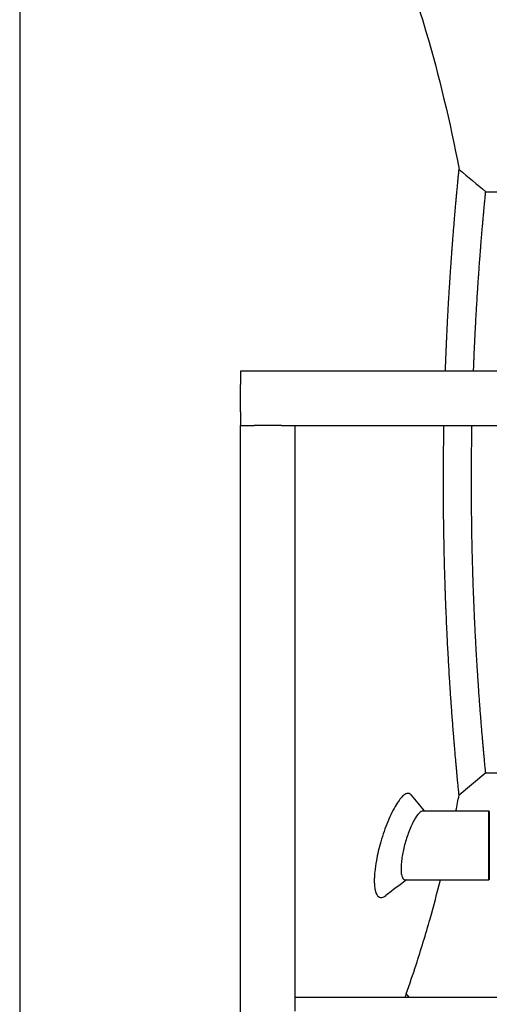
# Model space of a CAD drawing. Header units: inches. Extents: x 5 to 1128, y -85 to 748.
# Tile 529 of 656: x 766 to 779, y 292 to 319. Entities that reach past the tile are written whole.
import ezdxf

# ---------------------------------------------------------------- set-up
doc = ezdxf.new("R2010")
doc.units = ezdxf.units.IN
doc.header["$LTSCALE"] = 32
doc.header["$MEASUREMENT"] = 0
doc.layers.add('Visible (ANSI)', color=7, linetype='Continuous', lineweight=30)

msp = doc.modelspace()

# ---------------------------------------------------------------- linework, layer by layer
at = {"layer": 'Visible (ANSI)'}
for p, q in [((765.78063, 336.23367), (765.78063, 173.36817)), ((778.60295, 314.04617), (781.08505, 314.04617)), ((811.36063, 309.10867), (771.86063, 309.10867)), ((771.86063, 309.10867), (771.86063, 308.73367)), ((771.86063, 307.98367), (771.86063, 308.73367)), ((771.86063, 307.98367), (771.86063, 307.60867)), ((771.86063, 307.60867), (772.23563, 307.60867)), ((771.86063, 271.85867), (771.86063, 307.60867)), ((772.98563, 307.60867), (772.23563, 307.60867)), ((772.98563, 307.60867), (773.36063, 307.60867)), ((773.36063, 291.85867), (773.36063, 307.60867)), ((773.36063, 307.60867), (809.86063, 307.60867)), ((778.60295, 298.04617), (777.86993, 297.43414)), ((778.60295, 298.04617), (781.08505, 298.04617)), ((776.87495, 296.99617), (778.68635, 296.99617)), ((778.68635, 295.09617), (778.68635, 296.99617)), ((778.70198, 296.98054), (778.68635, 296.99617)), ((778.70198, 296.98054), (778.70198, 295.11179)), ((776.39335, 295.09617), (778.68635, 295.09617)), ((778.70198, 295.11179), (778.68635, 295.09617)), ((809.86063, 291.85867), (773.36063, 291.85867)), ((773.36063, 291.48367), (773.36063, 291.85867))]:
    msp.add_line(p, q, dxfattribs=at)
for points, knots in [([(774.95084, 323.57116), (775.00213, 323.47112), (775.05297, 323.37025), (775.82136, 321.81874), (776.4447, 320.20037), (777.31684, 317.24582), (777.62193, 315.97263), (777.86993, 314.6582)], [0.772812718, 0.772812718, 0.772812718, 0.772812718, 0.790162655, 0.790162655, 1.037487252, 1.037487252, 1.209977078, 1.209977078, 1.209977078, 1.209977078]), ([(777.49467, 309.10867), (777.4948, 309.11233), (777.49493, 309.11599), (777.49505, 309.11965), (777.49739, 309.18577), (777.49979, 309.25152), (777.50225, 309.31681), (777.50255, 309.32482), (777.50285, 309.33282), (777.50316, 309.34082), (777.50543, 309.40077), (777.50775, 309.46033), (777.51012, 309.51945), (777.51056, 309.53051), (777.511, 309.54155), (777.51145, 309.55257), (777.5141, 309.61833), (777.51681, 309.68353), (777.51956, 309.74816), (777.51993, 309.7568), (777.5203, 309.76542), (777.52067, 309.77403), (777.52334, 309.8362), (777.52606, 309.89785), (777.52881, 309.95894), (777.5292, 309.9677), (777.5296, 309.97644), (777.53, 309.98518), (777.5329, 310.0491), (777.53584, 310.11242), (777.53883, 310.17512), (777.54195, 310.24068), (777.54512, 310.30566), (777.54833, 310.36999), (777.54877, 310.37877), (777.5492, 310.38754), (777.54964, 310.39629), (777.55258, 310.45476), (777.55554, 310.51268), (777.55854, 310.57), (777.559, 310.5788), (777.55946, 310.58759), (777.55992, 310.59636), (777.56283, 310.6519), (777.56577, 310.70686), (777.56873, 310.76119), (777.57235, 310.82764), (777.57601, 310.89342), (777.5797, 310.95839), (777.58019, 310.96712), (777.58069, 310.97583), (777.58118, 310.98453), (777.5843, 311.03914), (777.58743, 311.09318), (777.59058, 311.14657), (777.59109, 311.15518), (777.5916, 311.16377), (777.5921, 311.17235), (777.59478, 311.21751), (777.59746, 311.2622), (777.60015, 311.30638), (777.60549, 311.39415), (777.61087, 311.48051), (777.61628, 311.56511), (777.6168, 311.5733), (777.61732, 311.58147), (777.61784, 311.58962), (777.62225, 311.65837), (777.62667, 311.72594), (777.63108, 311.79216), (777.63148, 311.79823), (777.63188, 311.80428), (777.63229, 311.81032), (777.6324, 311.81211), (777.63252, 311.81391), (777.63264, 311.8157), (777.63794, 311.89506), (777.64325, 311.97291), (777.64855, 312.04911), (777.65266, 312.10815), (777.65675, 312.16618), (777.66083, 312.2231), (777.66134, 312.23025), (777.66185, 312.23738), (777.66236, 312.2445), (777.66304, 312.25394), (777.66372, 312.26335), (777.66439, 312.27273), (777.66815, 312.32487), (777.67191, 312.3762), (777.67564, 312.42665), (777.67614, 312.43339), (777.67663, 312.44012), (777.67713, 312.44682), (777.68342, 312.53151), (777.68964, 312.61371), (777.69577, 312.69325), (777.6988, 312.73247), (777.7018, 312.77113), (777.70479, 312.80919), (777.70525, 312.81505), (777.70571, 312.82089), (777.70617, 312.82672), (777.71049, 312.88172), (777.71477, 312.93547), (777.719, 312.9879), (777.71943, 312.99333), (777.71987, 312.99875), (777.72031, 313.00415), (777.72214, 313.0269), (777.72397, 313.04939), (777.72578, 313.07163), (777.73281, 313.15777), (777.73969, 313.24053), (777.74636, 313.31957), (777.74674, 313.32409), (777.74712, 313.32861), (777.7475, 313.3331), (777.74966, 313.35859), (777.7518, 313.38368), (777.75391, 313.40837), (777.75575, 313.42996), (777.75758, 313.45127), (777.7594, 313.47231), (777.75975, 313.47636), (777.7601, 313.4804), (777.76044, 313.48444), (777.7671, 313.5615), (777.77353, 313.63475), (777.77969, 313.70398), (777.78097, 313.71832), (777.78223, 313.73249), (777.78349, 313.7465), (777.78377, 313.7497), (777.78406, 313.7529), (777.78434, 313.75609), (777.78449, 313.75766), (777.78463, 313.75924), (777.78477, 313.76081), (777.78809, 313.79783), (777.79133, 313.8337), (777.79448, 313.86839), (777.79473, 313.8712), (777.79499, 313.87401), (777.79524, 313.87681), (777.79546, 313.87922), (777.79568, 313.88163), (777.7959, 313.88403), (777.79823, 313.90963), (777.80052, 313.93458), (777.80275, 313.95886), (777.80686, 314.00359), (777.81081, 314.04618), (777.81459, 314.08657), (777.81478, 314.08865), (777.81498, 314.09072), (777.81517, 314.09279), (777.81778, 314.12073), (777.82031, 314.14761), (777.82275, 314.17342), (777.82304, 314.17653), (777.82334, 314.17963), (777.82363, 314.18271), (777.82379, 314.18445), (777.82396, 314.18619), (777.82412, 314.18793), (777.82971, 314.247), (777.83484, 314.30054), (777.83946, 314.34836), (777.83947, 314.34851), (777.83949, 314.34866), (777.8395, 314.34881), (777.83961, 314.34996), (777.83972, 314.35111), (777.83983, 314.35225), (777.8421, 314.37574), (777.84425, 314.39788), (777.84627, 314.41866), (777.84636, 314.41956), (777.84645, 314.42045), (777.84653, 314.42134), (777.84873, 314.44389), (777.85078, 314.46482), (777.85267, 314.48412), (777.85435, 314.50126), (777.85591, 314.51714), (777.85736, 314.53175), (777.8574, 314.53223), (777.85745, 314.5327), (777.8575, 314.53317), (777.85901, 314.5485), (777.86039, 314.56242), (777.86163, 314.57491), (777.86166, 314.57523), (777.86169, 314.57554), (777.86172, 314.57586), (777.86189, 314.57757), (777.86206, 314.57925), (777.86222, 314.58091), (777.86451, 314.60395), (777.86629, 314.62184), (777.86756, 314.63457), (777.86757, 314.63466), (777.86758, 314.63475), (777.86759, 314.63484), (777.86773, 314.63626), (777.86787, 314.63761), (777.86799, 314.63889), (777.86849, 314.64381), (777.86888, 314.64779), (777.86919, 314.65083), (777.86919, 314.65086), (777.86919, 314.65089), (777.8692, 314.65092), (777.86968, 314.65577), (777.86993, 314.6582), (777.86993, 314.6582)], [0.765425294, 0.765425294, 0.765425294, 0.765425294, 0.765623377, 0.765623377, 0.765623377, 0.769204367, 0.769204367, 0.769204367, 0.769643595, 0.769643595, 0.769643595, 0.77293717, 0.77293717, 0.77293717, 0.77355333, 0.77355333, 0.77355333, 0.777229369, 0.777229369, 0.777229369, 0.777720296, 0.777720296, 0.777720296, 0.781264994, 0.781264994, 0.781264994, 0.781773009, 0.781773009, 0.781773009, 0.785491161, 0.785491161, 0.785491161, 0.789379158, 0.789379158, 0.789379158, 0.789909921, 0.789909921, 0.789909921, 0.793454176, 0.793454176, 0.793454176, 0.793998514, 0.793998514, 0.793998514, 0.797444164, 0.797444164, 0.797444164, 0.801657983, 0.801657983, 0.801657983, 0.802223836, 0.802223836, 0.802223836, 0.805777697, 0.805777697, 0.805777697, 0.806350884, 0.806350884, 0.806350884, 0.809369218, 0.809369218, 0.809369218, 0.815365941, 0.815365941, 0.815365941, 0.81594612, 0.81594612, 0.81594612, 0.820838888, 0.820838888, 0.820838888, 0.821286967, 0.821286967, 0.821286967, 0.82141991, 0.82141991, 0.82141991, 0.8273107, 0.8273107, 0.8273107, 0.831874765, 0.831874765, 0.831874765, 0.832448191, 0.832448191, 0.832448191, 0.833208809, 0.833208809, 0.833208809, 0.83743787, 0.83743787, 0.83743787, 0.838002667, 0.838002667, 0.838002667, 0.845134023, 0.845134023, 0.845134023, 0.848650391, 0.848650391, 0.848650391, 0.849191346, 0.849191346, 0.849191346, 0.854296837, 0.854296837, 0.854296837, 0.854825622, 0.854825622, 0.854825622, 0.857052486, 0.857052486, 0.857052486, 0.865679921, 0.865679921, 0.865679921, 0.866173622, 0.866173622, 0.866173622, 0.868970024, 0.868970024, 0.868970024, 0.871414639, 0.871414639, 0.871414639, 0.871885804, 0.871885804, 0.871885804, 0.88088877, 0.88088877, 0.88088877, 0.882752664, 0.882752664, 0.882752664, 0.88317916, 0.88317916, 0.88317916, 0.883389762, 0.883389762, 0.883389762, 0.888354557, 0.888354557, 0.888354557, 0.888757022, 0.888757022, 0.888757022, 0.889104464, 0.889104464, 0.889104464, 0.892805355, 0.892805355, 0.892805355, 0.899621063, 0.899621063, 0.899621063, 0.899972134, 0.899972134, 0.899972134, 0.904713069, 0.904713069, 0.904713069, 0.905284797, 0.905284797, 0.905284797, 0.905608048, 0.905608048, 0.905608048, 0.916624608, 0.916624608, 0.916624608, 0.91665893, 0.91665893, 0.91665893, 0.91692393, 0.91692393, 0.91692393, 0.922368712, 0.922368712, 0.922368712, 0.922603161, 0.922603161, 0.922603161, 0.92854523, 0.92854523, 0.92854523, 0.933823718, 0.933823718, 0.933823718, 0.933995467, 0.933995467, 0.933995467, 0.939565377, 0.939565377, 0.939565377, 0.939705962, 0.939705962, 0.939705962, 0.940472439, 0.940472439, 0.940472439, 0.951135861, 0.951135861, 0.951135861, 0.951210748, 0.951210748, 0.951210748, 0.952402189, 0.952402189, 0.952402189, 0.956952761, 0.956952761, 0.956952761, 0.956999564, 0.956999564, 0.956999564, 0.964299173, 0.964299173, 0.964299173, 0.964299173]), ([(778.26885, 309.10867), (778.27006, 309.14123), (778.2713, 309.17366), (778.27254, 309.20595), (778.27294, 309.2161), (778.27333, 309.22623), (778.27372, 309.23634), (778.27608, 309.2967), (778.27848, 309.35665), (778.28093, 309.41615), (778.28126, 309.4241), (778.28159, 309.43204), (778.28191, 309.43997), (778.28429, 309.49723), (778.28671, 309.55408), (778.28917, 309.61049), (778.28952, 309.61857), (778.28987, 309.62665), (778.29023, 309.63471), (778.29281, 309.69375), (778.29545, 309.7523), (778.29812, 309.81033), (778.30091, 309.87101), (778.30375, 309.93117), (778.30662, 309.99079), (778.30702, 309.99893), (778.30741, 310.00706), (778.3078, 310.01518), (778.31043, 310.06938), (778.31309, 310.12305), (778.31578, 310.1762), (778.31619, 310.18436), (778.3166, 310.19251), (778.31702, 310.20065), (778.31963, 310.25216), (778.32227, 310.30317), (778.32493, 310.35368), (778.32819, 310.41545), (778.33148, 310.47663), (778.33481, 310.53714), (778.33525, 310.54526), (778.3357, 310.55337), (778.33615, 310.56147), (778.33896, 310.61234), (778.34179, 310.66271), (778.34463, 310.71254), (778.34509, 310.72058), (778.34555, 310.7286), (778.34601, 310.73661), (778.34843, 310.77878), (778.35086, 310.82054), (778.35329, 310.86188), (778.35813, 310.94401), (778.36302, 311.02476), (778.36792, 311.10398), (778.36839, 311.11165), (778.36887, 311.1193), (778.36934, 311.12693), (778.37335, 311.19133), (778.37736, 311.25471), (778.38138, 311.31699), (778.38175, 311.32269), (778.38212, 311.32839), (778.38249, 311.33407), (778.38259, 311.33576), (778.3827, 311.33745), (778.38281, 311.33913), (778.38765, 311.41381), (778.3925, 311.48702), (778.39733, 311.55871), (778.40108, 311.61426), (778.40482, 311.66889), (778.40855, 311.72259), (778.40902, 311.72934), (778.40949, 311.73607), (778.40996, 311.74279), (778.41058, 311.7517), (778.4112, 311.76058), (778.41182, 311.76944), (778.41527, 311.81869), (778.41871, 311.86715), (778.42214, 311.91482), (778.42259, 311.92118), (778.42305, 311.92754), (778.42351, 311.93387), (778.42927, 312.01389), (778.435, 312.09165), (778.44065, 312.1671), (778.44344, 312.20431), (778.44621, 312.24097), (778.44896, 312.27707), (778.44938, 312.28263), (778.44981, 312.28817), (778.45023, 312.2937), (778.45422, 312.34588), (778.45817, 312.39688), (778.46207, 312.44669), (778.46248, 312.45184), (778.46288, 312.45699), (778.46328, 312.46212), (778.46498, 312.48374), (778.46667, 312.50513), (778.46835, 312.5263), (778.47485, 312.60829), (778.48122, 312.68701), (778.48741, 312.76235), (778.48776, 312.76666), (778.48812, 312.77096), (778.48847, 312.77525), (778.49047, 312.79955), (778.49245, 312.82349), (778.49442, 312.84707), (778.49613, 312.86768), (778.49783, 312.88803), (778.49952, 312.90811), (778.49984, 312.91198), (778.50017, 312.91584), (778.50049, 312.91969), (778.50668, 312.99326), (778.51266, 313.06321), (778.51841, 313.12948), (778.51959, 313.1432), (778.52077, 313.15676), (778.52194, 313.17018), (778.52221, 313.17324), (778.52248, 313.1763), (778.52274, 313.17936), (778.52288, 313.18086), (778.52301, 313.18237), (778.52314, 313.18387), (778.52623, 313.21931), (778.52925, 313.25365), (778.5322, 313.28689), (778.53244, 313.28958), (778.53267, 313.29227), (778.53291, 313.29495), (778.53312, 313.29726), (778.53332, 313.29957), (778.53353, 313.30187), (778.5357, 313.32639), (778.53784, 313.3503), (778.53992, 313.37359), (778.54377, 313.41648), (778.54746, 313.45733), (778.55099, 313.4961), (778.55118, 313.4981), (778.55136, 313.50009), (778.55154, 313.50208), (778.55398, 313.5289), (778.55635, 313.55471), (778.55864, 313.57951), (778.55891, 313.5825), (778.55919, 313.58548), (778.55946, 313.58844), (778.55961, 313.59011), (778.55977, 313.59178), (778.55992, 313.59345), (778.56516, 313.6502), (778.56997, 313.70165), (778.5743, 313.7477), (778.57432, 313.74784), (778.57433, 313.74798), (778.57434, 313.74813), (778.57445, 313.74923), (778.57455, 313.75034), (778.57465, 313.75144), (778.57678, 313.77405), (778.5788, 313.79535), (778.5807, 313.81535), (778.58078, 313.81621), (778.58086, 313.81707), (778.58095, 313.81793), (778.58301, 313.83963), (778.58493, 313.85978), (778.58671, 313.87838), (778.58829, 313.8949), (778.58976, 313.9102), (778.59112, 313.92427), (778.59116, 313.92473), (778.59121, 313.92519), (778.59125, 313.92564), (778.59267, 313.94041), (778.59397, 313.95382), (778.59513, 313.96586), (778.59516, 313.96617), (778.59519, 313.96647), (778.59522, 313.96677), (778.59538, 313.96842), (778.59554, 313.97004), (778.59569, 313.97164), (778.59784, 313.99386), (778.59952, 314.01111), (778.60072, 314.02339), (778.60073, 314.02347), (778.60074, 314.02356), (778.60075, 314.02364), (778.60088, 314.02501), (778.60101, 314.02631), (778.60113, 314.02755), (778.60159, 314.03229), (778.60196, 314.03612), (778.60225, 314.03905), (778.60225, 314.03908), (778.60226, 314.03911), (778.60226, 314.03914), (778.60272, 314.04382), (778.60294, 314.04616), (778.60295, 314.04617), (778.60295, 314.04617), (778.60295, 314.04617), (778.60295, 314.04617)], [0.770976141, 0.770976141, 0.770976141, 0.770976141, 0.77293717, 0.77293717, 0.77293717, 0.77355333, 0.77355333, 0.77355333, 0.777229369, 0.777229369, 0.777229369, 0.777720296, 0.777720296, 0.777720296, 0.781264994, 0.781264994, 0.781264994, 0.781773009, 0.781773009, 0.781773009, 0.785491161, 0.785491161, 0.785491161, 0.789379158, 0.789379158, 0.789379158, 0.789909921, 0.789909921, 0.789909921, 0.793454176, 0.793454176, 0.793454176, 0.793998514, 0.793998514, 0.793998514, 0.797444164, 0.797444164, 0.797444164, 0.801657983, 0.801657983, 0.801657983, 0.802223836, 0.802223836, 0.802223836, 0.805777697, 0.805777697, 0.805777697, 0.806350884, 0.806350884, 0.806350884, 0.809369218, 0.809369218, 0.809369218, 0.815365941, 0.815365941, 0.815365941, 0.81594612, 0.81594612, 0.81594612, 0.820838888, 0.820838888, 0.820838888, 0.821286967, 0.821286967, 0.821286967, 0.82141991, 0.82141991, 0.82141991, 0.8273107, 0.8273107, 0.8273107, 0.831874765, 0.831874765, 0.831874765, 0.832448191, 0.832448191, 0.832448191, 0.833208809, 0.833208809, 0.833208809, 0.83743787, 0.83743787, 0.83743787, 0.838002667, 0.838002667, 0.838002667, 0.845134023, 0.845134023, 0.845134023, 0.848650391, 0.848650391, 0.848650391, 0.849191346, 0.849191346, 0.849191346, 0.854296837, 0.854296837, 0.854296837, 0.854825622, 0.854825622, 0.854825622, 0.857052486, 0.857052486, 0.857052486, 0.865679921, 0.865679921, 0.865679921, 0.866173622, 0.866173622, 0.866173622, 0.868970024, 0.868970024, 0.868970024, 0.871414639, 0.871414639, 0.871414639, 0.871885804, 0.871885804, 0.871885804, 0.88088877, 0.88088877, 0.88088877, 0.882752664, 0.882752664, 0.882752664, 0.88317916, 0.88317916, 0.88317916, 0.883389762, 0.883389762, 0.883389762, 0.888354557, 0.888354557, 0.888354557, 0.888757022, 0.888757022, 0.888757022, 0.889104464, 0.889104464, 0.889104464, 0.892805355, 0.892805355, 0.892805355, 0.899621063, 0.899621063, 0.899621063, 0.899972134, 0.899972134, 0.899972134, 0.904713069, 0.904713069, 0.904713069, 0.905284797, 0.905284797, 0.905284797, 0.905608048, 0.905608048, 0.905608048, 0.916624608, 0.916624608, 0.916624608, 0.91665893, 0.91665893, 0.91665893, 0.91692393, 0.91692393, 0.91692393, 0.922368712, 0.922368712, 0.922368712, 0.922603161, 0.922603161, 0.922603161, 0.92854523, 0.92854523, 0.92854523, 0.933823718, 0.933823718, 0.933823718, 0.933995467, 0.933995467, 0.933995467, 0.939565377, 0.939565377, 0.939565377, 0.939705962, 0.939705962, 0.939705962, 0.940472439, 0.940472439, 0.940472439, 0.951135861, 0.951135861, 0.951135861, 0.951210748, 0.951210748, 0.951210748, 0.952402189, 0.952402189, 0.952402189, 0.956952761, 0.956952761, 0.956952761, 0.956999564, 0.956999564, 0.956999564, 0.964299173, 0.964299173, 0.964299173, 0.964317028, 0.964317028, 0.964317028, 0.964317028]), ([(777.44081, 306.04617), (777.44081, 306.2895), (777.44185, 306.53543), (777.44388, 306.77715), (777.44453, 306.85466), (777.44528, 306.93193), (777.44613, 307.00892), (777.44616, 307.01217), (777.4462, 307.01542), (777.44624, 307.01867), (777.44804, 307.18082), (777.45029, 307.34177), (777.45296, 307.50136), (777.45356, 307.53716), (777.45417, 307.57294), (777.45482, 307.60867)], [0.7139889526, 0.7139889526, 0.7139889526, 0.7139889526, 0.725799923, 0.725799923, 0.725799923, 0.7295874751, 0.7295874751, 0.7295874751, 0.7297473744, 0.7297473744, 0.7297473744, 0.7377260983, 0.7377260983, 0.7377260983, 0.7395157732, 0.7395157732, 0.7395157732, 0.7395157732]), ([(778.21159, 306.04617), (778.21159, 306.04696), (778.21159, 306.04776), (778.21159, 306.04855), (778.2116, 306.26862), (778.21251, 306.49009), (778.21426, 306.70767), (778.21483, 306.77745), (778.21548, 306.84719), (778.21622, 306.91684), (778.21625, 306.91978), (778.21628, 306.92272), (778.21631, 306.92566), (778.21788, 307.07237), (778.21985, 307.21866), (778.22219, 307.36402), (778.22326, 307.43102), (778.22442, 307.49796), (778.22566, 307.56457), (778.22574, 307.56889), (778.22582, 307.57322), (778.2259, 307.57754), (778.22609, 307.58792), (778.22629, 307.5983), (778.22649, 307.60867)], [0.713946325, 0.713946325, 0.713946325, 0.713946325, 0.7139889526, 0.7139889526, 0.7139889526, 0.725799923, 0.725799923, 0.725799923, 0.7295874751, 0.7295874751, 0.7295874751, 0.7297473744, 0.7297473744, 0.7297473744, 0.7377260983, 0.7377260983, 0.7377260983, 0.7414038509, 0.7414038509, 0.7414038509, 0.7416427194, 0.7416427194, 0.7416427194, 0.7422165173, 0.7422165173, 0.7422165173, 0.7422165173]), ([(777.86993, 297.43414), (777.86993, 297.43414), (777.86993, 297.43414), (777.86993, 297.43414), (777.86992, 297.43415), (777.86968, 297.43659), (777.86919, 297.44145), (777.86919, 297.44147), (777.86919, 297.4415), (777.86919, 297.44153), (777.8688, 297.44534), (777.86828, 297.45064), (777.8676, 297.4574), (777.86759, 297.45749), (777.86758, 297.45758), (777.86757, 297.45767), (777.86621, 297.47129), (777.86427, 297.49081), (777.86174, 297.51626), (777.86171, 297.51657), (777.86168, 297.51688), (777.86165, 297.5172), (777.8604, 297.52974), (777.85902, 297.54372), (777.8575, 297.55911), (777.85745, 297.55959), (777.85741, 297.56006), (777.85736, 297.56054), (777.85591, 297.57527), (777.85433, 297.5913), (777.85263, 297.60861), (777.85064, 297.62889), (777.84848, 297.65097), (777.84616, 297.67486), (777.84607, 297.67575), (777.84598, 297.67664), (777.8459, 297.67754), (777.84374, 297.69969), (777.84144, 297.72338), (777.83901, 297.7486), (777.8389, 297.74974), (777.83879, 297.75089), (777.83868, 297.75204), (777.83373, 297.80342), (777.82821, 297.86108), (777.82217, 297.9251), (777.822, 297.92686), (777.82183, 297.92863), (777.82167, 297.9304), (777.81874, 297.96138), (777.8157, 297.99382), (777.81254, 298.02773), (777.81234, 298.02986), (777.81214, 298.03199), (777.81194, 298.03413), (777.80895, 298.06632), (777.80585, 298.09982), (777.80265, 298.1346), (777.80045, 298.15853), (777.7982, 298.18309), (777.7959, 298.20831), (777.79432, 298.22568), (777.79271, 298.24337), (777.79109, 298.26136), (777.79082, 298.26434), (777.79055, 298.26734), (777.79027, 298.27035), (777.78847, 298.29032), (777.78664, 298.31067), (777.78478, 298.3314), (777.78299, 298.35139), (777.78117, 298.37173), (777.77933, 298.39242), (777.77903, 298.39582), (777.77873, 298.39924), (777.77842, 298.40266), (777.77068, 298.4899), (777.76252, 298.58322), (777.75403, 298.68254), (777.75367, 298.68677), (777.75331, 298.691), (777.75294, 298.69525), (777.7489, 298.74258), (777.74479, 298.79126), (777.7406, 298.84127), (777.74021, 298.84594), (777.73982, 298.85062), (777.73943, 298.85532), (777.7349, 298.90956), (777.7303, 298.96535), (777.72562, 299.02267), (777.72096, 299.07982), (777.71622, 299.13867), (777.71141, 299.19922), (777.71096, 299.20493), (777.71051, 299.21066), (777.71005, 299.2164), (777.70533, 299.27603), (777.70053, 299.33729), (777.69569, 299.40016), (777.69522, 299.40628), (777.69475, 299.4124), (777.69427, 299.41855), (777.68419, 299.54973), (777.67388, 299.68777), (777.66348, 299.83226), (777.66299, 299.83904), (777.6625, 299.84583), (777.66202, 299.85264), (777.65752, 299.91522), (777.65302, 299.979), (777.6485, 300.04393), (777.64808, 300.05008), (777.64765, 300.05624), (777.64722, 300.06242), (777.64672, 300.06967), (777.64621, 300.07694), (777.64571, 300.08422), (777.64119, 300.14977), (777.63666, 300.21647), (777.63213, 300.28428), (777.62637, 300.37065), (777.6206, 300.45922), (777.61483, 300.54995), (777.61429, 300.5584), (777.61375, 300.56686), (777.61322, 300.57535), (777.6084, 300.65146), (777.60359, 300.72907), (777.5988, 300.80812), (777.59827, 300.81688), (777.59774, 300.82565), (777.59721, 300.83444), (777.58719, 301.00075), (777.57728, 301.17341), (777.56761, 301.35188), (777.56713, 301.36069), (777.56665, 301.36951), (777.56618, 301.37834), (777.56161, 301.46312), (777.55709, 301.54923), (777.55265, 301.6365), (777.55221, 301.64518), (777.55177, 301.65386), (777.55133, 301.66255), (777.5471, 301.74625), (777.54294, 301.83091), (777.53887, 301.91644), (777.53385, 302.02175), (777.52894, 302.12898), (777.52416, 302.23802), (777.52376, 302.24702), (777.52337, 302.25603), (777.52297, 302.26506), (777.51881, 302.36075), (777.51474, 302.45781), (777.51079, 302.55613), (777.51056, 302.56171), (777.51034, 302.56729), (777.51012, 302.57288), (777.50998, 302.57628), (777.50984, 302.57969), (777.50971, 302.5831), (777.50363, 302.73542), (777.49785, 302.89074), (777.4924, 303.04863), (777.49212, 303.05677), (777.49184, 303.06492), (777.49156, 303.07308), (777.48994, 303.12062), (777.48834, 303.16838), (777.48678, 303.21636), (777.48653, 303.2241), (777.48628, 303.23184), (777.48603, 303.23959), (777.48266, 303.34419), (777.47944, 303.44981), (777.47639, 303.55633), (777.47619, 303.56319), (777.476, 303.57006), (777.4758, 303.57693), (777.47438, 303.62718), (777.47299, 303.67762), (777.47164, 303.72825), (777.47147, 303.7347), (777.4713, 303.74116), (777.47113, 303.74761), (777.46998, 303.79103), (777.46887, 303.83458), (777.46778, 303.87825), (777.46615, 303.94363), (777.46458, 304.00952), (777.46309, 304.07578), (777.46296, 304.08138), (777.46283, 304.08698), (777.46271, 304.09259), (777.46152, 304.14537), (777.46038, 304.19833), (777.45929, 304.25146), (777.45918, 304.25655), (777.45908, 304.26164), (777.45898, 304.26672), (777.45669, 304.3788), (777.4546, 304.49163), (777.45272, 304.60506), (777.45265, 304.60931), (777.45258, 304.61357), (777.45251, 304.61782), (777.45162, 304.67263), (777.45077, 304.72757), (777.44997, 304.78264), (777.44991, 304.78663), (777.44985, 304.79062), (777.4498, 304.79461), (777.4473, 304.96858), (777.44531, 305.14375), (777.44384, 305.31955), (777.44382, 305.32262), (777.44379, 305.3257), (777.44376, 305.32877), (777.44181, 305.56638), (777.44082, 305.80511), (777.44081, 306.04353), (777.44081, 306.04441), (777.44081, 306.04529), (777.44081, 306.04617)], [0.464151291, 0.464151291, 0.464151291, 0.464151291, 0.464168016, 0.464168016, 0.464168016, 0.471478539, 0.471478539, 0.471478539, 0.471520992, 0.471520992, 0.471520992, 0.477225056, 0.477225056, 0.477225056, 0.477300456, 0.477300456, 0.477300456, 0.488708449, 0.488708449, 0.488708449, 0.488848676, 0.488848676, 0.488848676, 0.494443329, 0.494443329, 0.494443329, 0.494615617, 0.494615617, 0.494615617, 0.499939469, 0.499939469, 0.499939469, 0.506176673, 0.506176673, 0.506176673, 0.506409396, 0.506409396, 0.506409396, 0.512162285, 0.512162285, 0.512162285, 0.512422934, 0.512422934, 0.512422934, 0.524077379, 0.524077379, 0.524077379, 0.524398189, 0.524398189, 0.524398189, 0.530007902, 0.530007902, 0.530007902, 0.53035995, 0.53035995, 0.53035995, 0.535657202, 0.535657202, 0.535657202, 0.539300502, 0.539300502, 0.539300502, 0.541811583, 0.541811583, 0.541811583, 0.542228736, 0.542228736, 0.542228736, 0.545001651, 0.545001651, 0.545001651, 0.547677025, 0.547677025, 0.547677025, 0.548117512, 0.548117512, 0.548117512, 0.559337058, 0.559337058, 0.559337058, 0.559814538, 0.559814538, 0.559814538, 0.565133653, 0.565133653, 0.565133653, 0.565630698, 0.565630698, 0.565630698, 0.571371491, 0.571371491, 0.571371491, 0.577095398, 0.577095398, 0.577095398, 0.57763525, 0.57763525, 0.57763525, 0.583243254, 0.583243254, 0.583243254, 0.583788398, 0.583788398, 0.583788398, 0.595431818, 0.595431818, 0.595431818, 0.595978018, 0.595978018, 0.595978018, 0.60099998, 0.60099998, 0.60099998, 0.601475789, 0.601475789, 0.601475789, 0.602034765, 0.602034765, 0.602034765, 0.607067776, 0.607067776, 0.607067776, 0.613477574, 0.613477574, 0.613477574, 0.614074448, 0.614074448, 0.614074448, 0.619428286, 0.619428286, 0.619428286, 0.620021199, 0.620021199, 0.620021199, 0.631238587, 0.631238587, 0.631238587, 0.631791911, 0.631791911, 0.631791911, 0.63710333, 0.63710333, 0.63710333, 0.637631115, 0.637631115, 0.637631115, 0.642712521, 0.642712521, 0.642712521, 0.648967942, 0.648967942, 0.648967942, 0.649484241, 0.649484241, 0.649484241, 0.654959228, 0.654959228, 0.654959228, 0.655269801, 0.655269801, 0.655269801, 0.655459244, 0.655459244, 0.655459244, 0.663921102, 0.663921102, 0.663921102, 0.664357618, 0.664357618, 0.664357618, 0.666900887, 0.666900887, 0.666900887, 0.667310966, 0.667310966, 0.667310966, 0.672847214, 0.672847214, 0.672847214, 0.673203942, 0.673203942, 0.673203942, 0.675812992, 0.675812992, 0.675812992, 0.676145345, 0.676145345, 0.676145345, 0.678380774, 0.678380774, 0.678380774, 0.681726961, 0.681726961, 0.681726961, 0.682009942, 0.682009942, 0.682009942, 0.684673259, 0.684673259, 0.684673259, 0.684928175, 0.684928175, 0.684928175, 0.690542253, 0.690542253, 0.690542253, 0.690752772, 0.690752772, 0.690752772, 0.693464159, 0.693464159, 0.693464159, 0.693660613, 0.693660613, 0.693660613, 0.70222392, 0.70222392, 0.70222392, 0.702373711, 0.702373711, 0.702373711, 0.713946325, 0.713946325, 0.713946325, 0.713988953, 0.713988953, 0.713988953, 0.713988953]), ([(778.60295, 298.04617), (778.60295, 298.04617), (778.60295, 298.04617), (778.60295, 298.04617), (778.60294, 298.04618), (778.60271, 298.04853), (778.60226, 298.05322), (778.60225, 298.05324), (778.60225, 298.05327), (778.60225, 298.0533), (778.60189, 298.05698), (778.60139, 298.06208), (778.60075, 298.06861), (778.60075, 298.0687), (778.60074, 298.06878), (778.60073, 298.06887), (778.59945, 298.082), (778.59762, 298.10083), (778.59524, 298.12535), (778.59521, 298.12565), (778.59518, 298.12595), (778.59515, 298.12626), (778.59398, 298.13835), (778.59268, 298.15182), (778.59125, 298.16665), (778.59121, 298.16711), (778.59117, 298.16757), (778.59112, 298.16803), (778.58975, 298.18222), (778.58827, 298.19766), (778.58667, 298.21434), (778.5848, 298.23387), (778.58278, 298.25512), (778.5806, 298.27809), (778.58051, 298.27895), (778.58043, 298.27981), (778.58035, 298.28067), (778.57833, 298.30197), (778.57617, 298.32475), (778.57389, 298.349), (778.57379, 298.3501), (778.57368, 298.3512), (778.57358, 298.35231), (778.56893, 298.4017), (778.56376, 298.45714), (778.5581, 298.51864), (778.55795, 298.52033), (778.55779, 298.52203), (778.55763, 298.52373), (778.5549, 298.55348), (778.55205, 298.58464), (778.54909, 298.6172), (778.5489, 298.61925), (778.54872, 298.6213), (778.54853, 298.62335), (778.54572, 298.65426), (778.54282, 298.68642), (778.53983, 298.71983), (778.53777, 298.7428), (778.53566, 298.76638), (778.53352, 298.79056), (778.53204, 298.80722), (778.53054, 298.82417), (778.52902, 298.8414), (778.52877, 298.84427), (778.52852, 298.84714), (778.52826, 298.85002), (778.52658, 298.86915), (778.52487, 298.88863), (778.52314, 298.90846), (778.52147, 298.9276), (778.51977, 298.94705), (778.51806, 298.96683), (778.51778, 298.97009), (778.5175, 298.97336), (778.51721, 298.97663), (778.51, 299.06002), (778.50242, 299.1491), (778.49454, 299.2438), (778.4942, 299.24783), (778.49387, 299.25187), (778.49353, 299.25592), (778.48978, 299.30105), (778.48596, 299.34744), (778.48208, 299.39509), (778.48172, 299.39954), (778.48136, 299.40401), (778.481, 299.40848), (778.4768, 299.46016), (778.47253, 299.51331), (778.4682, 299.5679), (778.46388, 299.62234), (778.4595, 299.6783), (778.45506, 299.73576), (778.45464, 299.74118), (778.45423, 299.74661), (778.45381, 299.75206), (778.44945, 299.80863), (778.44504, 299.86665), (778.44058, 299.92611), (778.44015, 299.93189), (778.43972, 299.93768), (778.43928, 299.94349), (778.43002, 300.06751), (778.42057, 300.19771), (778.41105, 300.33398), (778.4106, 300.34037), (778.41015, 300.34678), (778.40971, 300.3532), (778.40559, 300.41221), (778.40147, 300.47236), (778.39733, 300.53362), (778.39694, 300.53942), (778.39655, 300.54524), (778.39616, 300.55106), (778.3957, 300.5579), (778.39524, 300.56476), (778.39478, 300.57163), (778.39063, 300.63348), (778.38649, 300.6964), (778.38235, 300.76039), (778.37708, 300.84188), (778.37181, 300.92521), (778.36656, 301.01034), (778.36607, 301.01827), (778.36558, 301.02621), (778.3651, 301.03417), (778.36072, 301.10555), (778.35636, 301.17817), (778.35203, 301.25201), (778.35155, 301.26019), (778.35107, 301.26838), (778.35059, 301.27659), (778.34153, 301.43186), (778.3326, 301.59245), (778.32392, 301.75802), (778.32349, 301.76618), (778.32306, 301.77436), (778.32263, 301.78255), (778.31853, 301.86118), (778.31449, 301.94092), (778.31051, 302.02173), (778.31012, 302.02976), (778.30972, 302.0378), (778.30933, 302.04585), (778.30554, 302.12336), (778.30181, 302.20186), (778.29815, 302.28129), (778.29365, 302.37908), (778.28925, 302.47842), (778.28498, 302.5793), (778.28463, 302.58763), (778.28427, 302.59596), (778.28392, 302.60431), (778.2802, 302.69283), (778.27657, 302.78241), (778.27307, 302.87285), (778.27287, 302.87799), (778.27267, 302.88312), (778.27247, 302.88826), (778.27235, 302.89139), (778.27223, 302.89452), (778.27211, 302.89766), (778.26672, 303.03771), (778.26161, 303.17993), (778.25681, 303.32417), (778.25657, 303.33161), (778.25632, 303.33905), (778.25608, 303.34651), (778.25464, 303.38992), (778.25324, 303.43352), (778.25187, 303.47729), (778.25165, 303.48435), (778.25143, 303.49141), (778.25121, 303.49848), (778.24824, 303.59389), (778.24541, 303.69013), (778.24273, 303.78717), (778.24256, 303.79343), (778.24239, 303.79968), (778.24222, 303.80594), (778.24096, 303.85172), (778.23975, 303.89768), (778.23856, 303.9438), (778.23841, 303.94968), (778.23826, 303.95556), (778.23811, 303.96144), (778.2371, 304.00099), (778.23612, 304.04068), (778.23517, 304.08048), (778.23374, 304.14006), (778.23237, 304.19993), (778.23106, 304.26008), (778.23095, 304.26516), (778.23083, 304.27025), (778.23072, 304.27534), (778.22969, 304.32325), (778.22869, 304.37133), (778.22773, 304.41958), (778.22764, 304.4242), (778.22755, 304.42882), (778.22746, 304.43344), (778.22546, 304.53521), (778.22363, 304.63773), (778.22199, 304.74094), (778.22192, 304.74481), (778.22186, 304.74868), (778.2218, 304.75255), (778.22101, 304.80243), (778.22027, 304.85246), (778.21957, 304.90264), (778.21952, 304.90628), (778.21947, 304.90992), (778.21942, 304.91356), (778.21723, 305.07213), (778.21549, 305.23147), (778.21421, 305.39089), (778.21419, 305.39368), (778.21417, 305.39647), (778.21415, 305.39926), (778.21245, 305.61471), (778.21159, 305.83056), (778.21159, 306.04617)], [0.464151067, 0.464151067, 0.464151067, 0.464151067, 0.464168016, 0.464168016, 0.464168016, 0.471478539, 0.471478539, 0.471478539, 0.471520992, 0.471520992, 0.471520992, 0.477225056, 0.477225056, 0.477225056, 0.477300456, 0.477300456, 0.477300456, 0.488708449, 0.488708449, 0.488708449, 0.488848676, 0.488848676, 0.488848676, 0.494443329, 0.494443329, 0.494443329, 0.494615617, 0.494615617, 0.494615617, 0.499939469, 0.499939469, 0.499939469, 0.506176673, 0.506176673, 0.506176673, 0.506409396, 0.506409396, 0.506409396, 0.512162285, 0.512162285, 0.512162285, 0.512422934, 0.512422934, 0.512422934, 0.524077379, 0.524077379, 0.524077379, 0.524398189, 0.524398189, 0.524398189, 0.530007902, 0.530007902, 0.530007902, 0.53035995, 0.53035995, 0.53035995, 0.535657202, 0.535657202, 0.535657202, 0.539300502, 0.539300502, 0.539300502, 0.541811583, 0.541811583, 0.541811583, 0.542228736, 0.542228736, 0.542228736, 0.545001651, 0.545001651, 0.545001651, 0.547677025, 0.547677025, 0.547677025, 0.548117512, 0.548117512, 0.548117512, 0.559337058, 0.559337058, 0.559337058, 0.559814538, 0.559814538, 0.559814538, 0.565133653, 0.565133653, 0.565133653, 0.565630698, 0.565630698, 0.565630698, 0.571371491, 0.571371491, 0.571371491, 0.577095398, 0.577095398, 0.577095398, 0.57763525, 0.57763525, 0.57763525, 0.583243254, 0.583243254, 0.583243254, 0.583788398, 0.583788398, 0.583788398, 0.595431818, 0.595431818, 0.595431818, 0.595978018, 0.595978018, 0.595978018, 0.60099998, 0.60099998, 0.60099998, 0.601475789, 0.601475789, 0.601475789, 0.602034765, 0.602034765, 0.602034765, 0.607067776, 0.607067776, 0.607067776, 0.613477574, 0.613477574, 0.613477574, 0.614074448, 0.614074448, 0.614074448, 0.619428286, 0.619428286, 0.619428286, 0.620021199, 0.620021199, 0.620021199, 0.631238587, 0.631238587, 0.631238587, 0.631791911, 0.631791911, 0.631791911, 0.63710333, 0.63710333, 0.63710333, 0.637631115, 0.637631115, 0.637631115, 0.642712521, 0.642712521, 0.642712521, 0.648967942, 0.648967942, 0.648967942, 0.649484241, 0.649484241, 0.649484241, 0.654959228, 0.654959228, 0.654959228, 0.655269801, 0.655269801, 0.655269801, 0.655459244, 0.655459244, 0.655459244, 0.663921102, 0.663921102, 0.663921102, 0.664357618, 0.664357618, 0.664357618, 0.666900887, 0.666900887, 0.666900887, 0.667310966, 0.667310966, 0.667310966, 0.672847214, 0.672847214, 0.672847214, 0.673203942, 0.673203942, 0.673203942, 0.675812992, 0.675812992, 0.675812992, 0.676145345, 0.676145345, 0.676145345, 0.678380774, 0.678380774, 0.678380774, 0.681726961, 0.681726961, 0.681726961, 0.682009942, 0.682009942, 0.682009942, 0.684673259, 0.684673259, 0.684673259, 0.684928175, 0.684928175, 0.684928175, 0.690542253, 0.690542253, 0.690542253, 0.690752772, 0.690752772, 0.690752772, 0.693464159, 0.693464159, 0.693464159, 0.693660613, 0.693660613, 0.693660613, 0.70222392, 0.70222392, 0.70222392, 0.702373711, 0.702373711, 0.702373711, 0.713946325, 0.713946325, 0.713946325, 0.713946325]), ([(776.37579, 297.44701), (776.36445, 297.43954), (776.35287, 297.43083), (776.27828, 297.36808), (776.21004, 297.28152), (776.06206, 297.03998), (775.9828, 296.8799), (775.8382, 296.52852), (775.77309, 296.34249), (775.66726, 295.97798), (775.6254, 295.80358), (775.57437, 295.52437), (775.55916, 295.41763), (775.54444, 295.26432), (775.54094, 295.21347), (775.53756, 295.12729), (775.53705, 295.09112), (775.53802, 295.01915), (775.53966, 294.98371), (775.54671, 294.89896), (775.55365, 294.85283), (775.57422, 294.7651), (775.58871, 294.72592), (775.63474, 294.64514), (775.67093, 294.61793), (775.75575, 294.60813), (775.80414, 294.62658), (775.85585, 294.66651)], [1.03686631, 1.03686631, 1.03686631, 1.03686631, 1.317551, 1.317551, 2.81127094, 2.81127094, 4.47306476, 4.47306476, 6.00864595, 6.00864595, 7.37201319, 7.37201319, 8.26492613, 8.26492613, 8.7344007, 8.7344007, 9.09851261, 9.09851261, 9.49283005, 9.49283005, 10.10192289, 10.10192289, 10.8147926, 10.8147926, 11.97324226, 11.97324226, 13.15757737, 13.15757737, 13.15757737, 13.15757737]), ([(776.50161, 297.47444), (776.4979, 297.47575), (776.49414, 297.47683), (776.49031, 297.47768), (776.45622, 297.48525), (776.41766, 297.4746), (776.37579, 297.44701)], [23.62986746, 23.62986746, 23.62986746, 23.62986746, 23.74625015, 23.74625015, 23.74625015, 24.78311646, 24.78311646, 24.78311646, 24.78311646]), ([(776.55547, 297.4338), (776.55369, 297.43603), (776.55188, 297.43818), (776.53539, 297.45686), (776.51919, 297.46823), (776.50161, 297.47444)], [23.008672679, 23.008672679, 23.008672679, 23.008672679, 23.077597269, 23.077597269, 23.629867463, 23.629867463, 23.629867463, 23.629867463]), ([(776.76894, 296.93605), (776.72629, 296.89282), (776.68067, 296.82767), (776.5845, 296.65471), (776.53445, 296.54475), (776.4448, 296.30814), (776.40525, 296.18491), (776.34084, 295.94087), (776.31573, 295.82254), (776.28919, 295.64907), (776.28228, 295.59051), (776.27527, 295.50114), (776.2736, 295.46844), (776.27234, 295.41003), (776.27254, 295.38402), (776.27471, 295.32914), (776.27709, 295.30112), (776.287, 295.22935), (776.29708, 295.19157), (776.32711, 295.12712), (776.34863, 295.1058), (776.38021, 295.09703), (776.38668, 295.09617), (776.39335, 295.09617)], [0.90503224, 0.90503224, 0.90503224, 0.90503224, 1.90005671, 1.90005671, 2.98077777, 2.98077777, 3.97669449, 3.97669449, 4.90449894, 4.90449894, 5.40579831, 5.40579831, 5.71484224, 5.71484224, 5.98627442, 5.98627442, 6.32077236, 6.32077236, 6.92530738, 6.92530738, 7.67574302, 7.67574302, 7.8610797, 7.8610797, 7.8610797, 7.8610797]), ([(776.87487, 296.99617), (776.84406, 296.99614), (776.80868, 296.97593), (776.76996, 296.93708), (776.76945, 296.93657), (776.76894, 296.93605)], [15.714932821, 15.714932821, 15.714932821, 15.714932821, 16.608108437, 16.608108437, 16.619965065, 16.619965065, 16.619965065, 16.619965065]), ([(776.41868, 291.96238), (776.51157, 292.22571), (776.60179, 292.49253), (776.82328, 293.17606), (776.9509, 293.59718), (777.17165, 294.37766), (777.26689, 294.73476), (777.35761, 295.09617)], [0.956443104, 0.956443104, 0.956443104, 0.956443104, 0.99578096, 0.99578096, 1.055991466, 1.055991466, 1.105550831, 1.105550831, 1.105550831, 1.105550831]), ([(776.41868, 291.96238), (776.41868, 291.96238), (776.41844, 291.96177), (776.41667, 291.95735), (776.41371, 291.94996), (776.40211, 291.92104), (776.39137, 291.89428), (776.37704, 291.85867)], [20.10233773, 20.10233773, 20.10233773, 20.10233773, 20.31545645, 20.31545645, 20.87412917, 20.87412917, 21.71877595, 21.71877595, 21.71877595, 21.71877595])]:
    msp.add_open_spline(points, degree=3, knots=knots, dxfattribs=at)
for points in [[(777.86993, 314.6582), (778.11426, 314.45418), (778.35861, 314.25018), (778.60295, 314.04617)], [(776.55547, 297.4338), (776.67252, 297.28694), (776.78983, 297.1409), (776.90747, 296.99617)], [(777.78488, 296.99617), (777.81393, 297.14163), (777.84228, 297.28763), (777.86993, 297.43414)], [(776.87495, 296.99617), (776.87492, 296.99617), (776.8749, 296.99617), (776.87487, 296.99617)], [(776.42678, 295.09617), (776.23383, 294.95692), (776.04423, 294.81194), (775.85585, 294.66651)], [(776.41868, 291.96238), (776.4432, 291.92781), (776.46771, 291.89324), (776.49222, 291.85867)]]:
    msp.add_open_spline(points, degree=3, dxfattribs=at)

doc.saveas('drawing.dxf')
